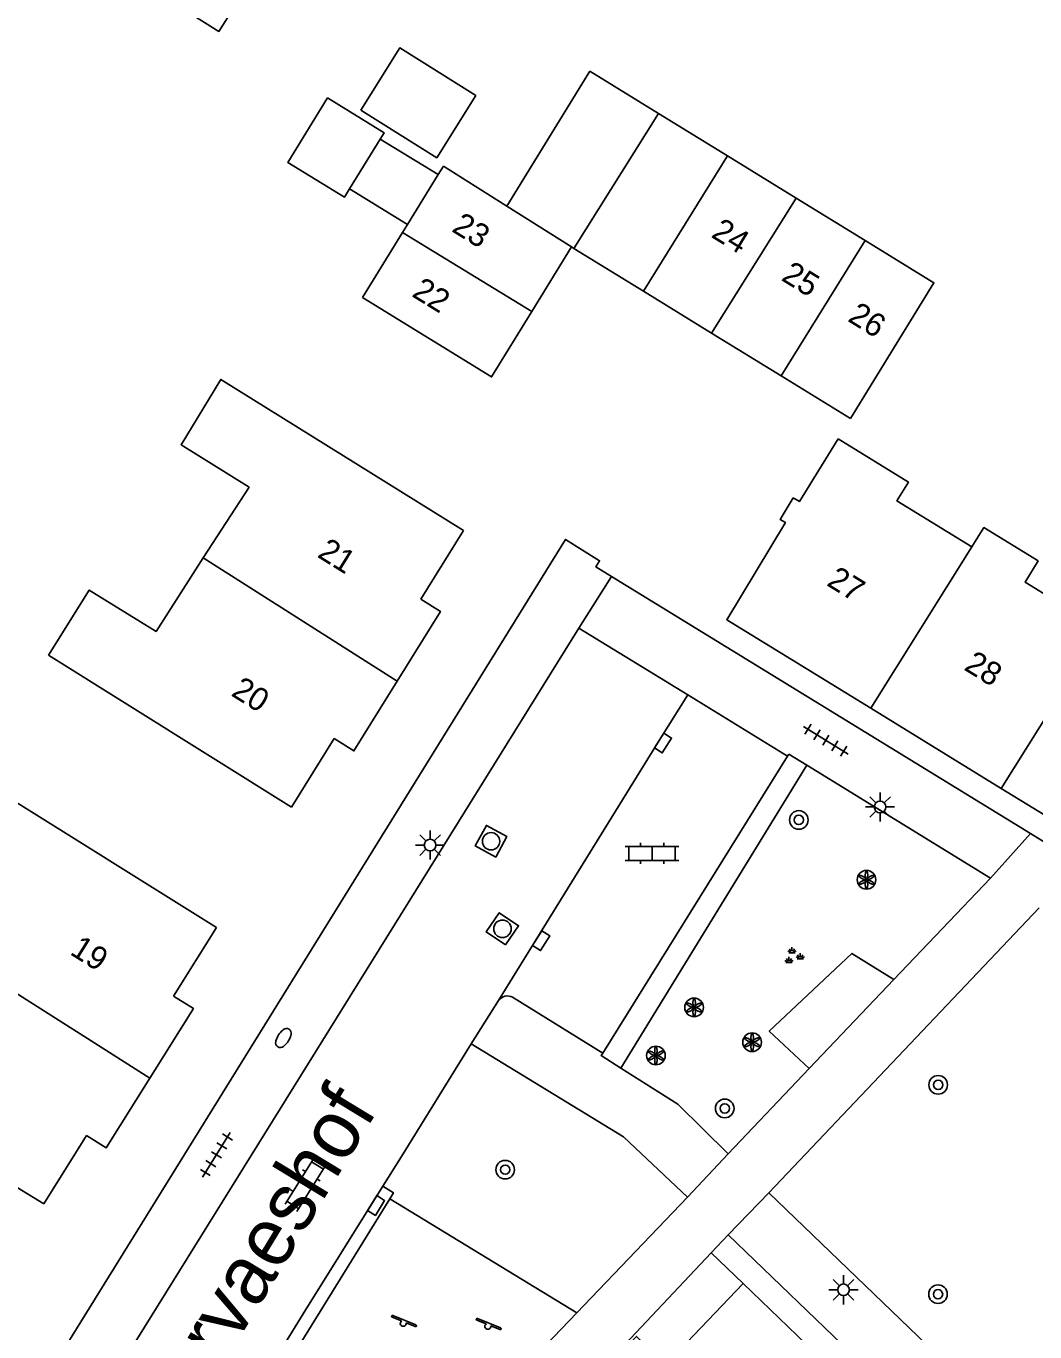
# Model space of a CAD drawing. Extents: x 128999 to 131010, y 395498 to 399007.
# Drawn here: x 130374.2 to 130417.5, y 398262.2 to 398318.3 of the extents above; entities that cross this region are included whole.
import ezdxf

# ---------------------------------------------------------------- set-up
doc = ezdxf.new("R2010")
doc.units = 0
for name, color, linetype in [('gg-anno-huisnummerreeks BGT', 7, 'Continuous'), ('gg-anno-openbare ruimte label', 7, 'Continuous'), ('gg-bbg-bijgebouw', 7, 'Continuous'), ('gg-bbg-gedigitaliseerde bebouwing', 7, 'Continuous'), ('gg-bbg-gedigitaliseerde bijgebouw', 7, 'Continuous'), ('gg-bbg-hoofdgebouw', 7, 'Continuous'), ('gg-bbg-luifel en loopbrug', 7, 'Continuous'), ('gg-bbg-tussenscheiding', 7, 'Continuous'), ('gg-knt-verharding', 7, 'Continuous'), ('gg-knt-verharding nz', 7, 'Continuous'), ('gt-grn-groengrens', 7, 'Continuous'), ('gt-grn-weggrens', 7, 'Continuous'), ('gt-symb-boom', 7, 'Continuous'), ('gt-symb-brandkraan', 7, 'Continuous'), ('gt-symb-groenvak', 7, 'Continuous'), ('gt-symb-klinker verharding', 7, 'Continuous'), ('gt-symb-kolk', 7, 'Continuous'), ('gt-symb-lichtmast', 7, 'Continuous'), ('gt-symb-rioolschacht', 7, 'Continuous'), ('gt-symb-solitaire heester', 7, 'Continuous'), ('gt-symb-speelvoorziening', 7, 'Continuous'), ('gt-symb-tegel verharding', 7, 'Continuous')]:
    doc.layers.add(name, color=color, linetype=linetype)

# ---------------------------------------------------------------- blocks, each defined once
blk = doc.blocks.new('gt0-LMAST')
at = {"layer": 'gt-symb-lichtmast'}
for p, q in [((-0.005, 0.246), (-0.005, 0.621)), ((-0.182, 0.173), (-0.447, 0.438)), ((0.172, 0.173), (0.437, 0.438)), ((-0.255, -0.004), (-0.63, -0.004)), ((-0.182, -0.181), (-0.447, -0.446)), ((-0.005, -0.254), (-0.005, -0.629)), ((0.437, -0.446), (0.172, -0.181)), ((0.245, -0.004), (0.62, -0.004))]:
    blk.add_line(p, q, dxfattribs=at)
blk.add_circle((-0.005, -0.004), 0.25, dxfattribs=at)
blk = doc.blocks.new('gt0-BOOM')
at = {"layer": 'gt-symb-boom'}
for radius in [0.4, 0.2]:
    blk.add_circle((0, 0), radius, dxfattribs=at)
blk = doc.blocks.new('gt0-KOLK')
at = {"layer": 'gt-symb-kolk'}
blk.add_lwpolyline([(0, 0), (0.375, 0), (0.375, 0.4), (-0.375, 0.4), (-0.375, 0), (0, 0)], dxfattribs=at)
blk = doc.blocks.new('gt0-TEG1')
at = {"layer": 'gt-symb-tegel verharding'}
for p, q in [((-1.125, 0), (1.125, 0)), ((-0.9, -0.25), (-0.9, 0.25)), ((-0.45, -0.25), (-0.45, 0.25)), ((0, -0.25), (0, 0.25)), ((0.45, -0.25), (0.45, 0.25)), ((0.9, -0.25), (0.9, 0.25))]:
    blk.add_line(p, q, dxfattribs=at)
blk = doc.blocks.new('gt0-SH')
at = {"layer": 'gt-symb-solitaire heester'}
blk.add_circle((0, 0), 0.4, dxfattribs=at)
for centre, start, end in [((-0.346, 0.2), 270, 30), ((-0.346, -0.2), 330, 90), ((0, 0.4), 210, 330), ((0.346, 0.2), 150, 270), ((0.346, -0.2), 90, 210), ((0, -0.4), 30, 150)]:
    blk.add_arc(centre, 0.4, start, end, dxfattribs=at)
blk = doc.blocks.new('gt0-GRVAK')
at = {"layer": 'gt-symb-groenvak'}
for p, q in [((-0.11, 0.189), (-0.228, 0.24)), ((-0.182, 0.153), (0.088, 0.153)), ((-0.091, 0.211), (-0.156, 0.322)), ((-0.047, 0.214), (-0.047, 0.393)), ((-0.004, 0.211), (0.061, 0.322)), ((0.015, 0.189), (0.133, 0.24)), ((0.262, -0.052), (0.197, 0.059)), ((0.305, -0.049), (0.305, 0.13)), ((0.349, -0.052), (0.414, 0.059)), ((-0.245, -0.228), (-0.363, -0.177)), ((-0.318, -0.264), (-0.047, -0.264)), ((-0.226, -0.206), (-0.291, -0.095)), ((-0.183, -0.203), (-0.183, -0.024)), ((-0.139, -0.206), (-0.074, -0.095)), ((-0.12, -0.228), (-0.002, -0.177)), ((0.243, -0.074), (0.125, -0.023)), ((0.17, -0.11), (0.441, -0.11)), ((0.368, -0.074), (0.486, -0.023))]:
    blk.add_line(p, q, dxfattribs=at)
blk = doc.blocks.new('gt0-RS')
at = {"layer": 'gt-symb-rioolschacht'}
blk.add_lwpolyline([(-0.5, -0.5), (0.5, -0.5), (0.5, 0.5), (-0.5, 0.5)], close=True, dxfattribs=at)
blk.add_circle((0, 0), 0.375, dxfattribs=at)
blk = doc.blocks.new('gt0-KL1')
at = {"layer": 'gt-symb-klinker verharding'}
for p, q in [((-1.15, 0.3), (1.15, 0.3)), ((-1, -0.3), (-1, 0.3)), ((-0.5, 0.3), (-0.5, 0.45)), ((0, -0.3), (0, 0.3)), ((0.5, 0.3), (0.5, 0.45)), ((1, -0.3), (1, 0.3)), ((-1.15, -0.3), (1.15, -0.3)), ((-0.5, -0.45), (-0.5, -0.3)), ((0.5, -0.45), (0.5, -0.3))]:
    blk.add_line(p, q, dxfattribs=at)
blk = doc.blocks.new('gt0-SV')
at = {"layer": 'gt-symb-speelvoorziening'}
for p, q in [((-0.477, 0.255), (-0.08, 0.096)), ((0.542, -0.076), (-0.449, 0.324)), ((0.125, 0.014), (0.515, -0.143))]:
    blk.add_line(p, q, dxfattribs=at)
for centre, radius, start, end in [((-0.466, 0.291), 0.0369, 63.6251, 252.6602), ((-0.002, -0.005), 0.128, 127.6866, 8.5986), ((0.531, -0.111), 0.0363, 243.5085, 72.5436)]:
    blk.add_arc(centre, radius, start, end, dxfattribs=at)
blk = doc.blocks.new('gt0-BR')
at = {"layer": 'gt-symb-brandkraan'}
for centre, radius, start, end in [((-0.244, 0), 0.206, 107.5669, 252.4331), ((0.599, -2.664), 3, 106.892, 107.5669), ((0, -0.691), 0.938, 73.108, 106.892), ((-0.599, -2.664), 3, 72.4331, 73.108), ((0.244, 0), 0.206, 287.567, 72.4331), ((0.599, 2.664), 3, 252.4331, 253.108), ((0, 0.691), 0.938, 253.108, 286.8921), ((-0.599, 2.664), 3, 286.8921, 287.567)]:
    blk.add_arc(centre, radius, start, end, dxfattribs=at)

msp = doc.modelspace()

# ---------------------------------------------------------------- linework, layer by layer
at = {"layer": 'gg-bbg-bijgebouw'}
for p, q in [((130397.636, 398308.822), (130395.935, 398306.054)), ((130397.738, 398308.759), (130397.636, 398308.822)), ((130400.73, 398306.922), (130397.738, 398308.759)), ((130403.662, 398305.12), (130400.73, 398306.922)), ((130406.643, 398303.286), (130403.662, 398305.12)), ((130409.623, 398301.454), (130406.643, 398303.286))]:
    msp.add_line(p, q, dxfattribs=at)
msp.add_lwpolyline([(130395.935, 398306.054), (130394.206, 398303.242), (130388.669, 398306.646)], dxfattribs=at)
at = {"layer": 'gg-bbg-gedigitaliseerde bebouwing'}
for points in [[(130381.824, 398295.462), (130383.793, 398298.498), (130380.869, 398300.327), (130382.576, 398303.131), (130393, 398296.64)], [(130409.094, 398300.582), (130412.117, 398298.724), (130411.62, 398297.915), (130414.839, 398295.936)], [(130414.839, 398295.936), (130415.357, 398296.764), (130417.687, 398295.332), (130417.128, 398294.423), (130420.388, 398292.419)], [(130375.182, 398291.283), (130376.928, 398294.079), (130379.795, 398292.304), (130381.824, 398295.462)], [(130371.142, 398278.449), (130369.04, 398275.141), (130366.238, 398276.873), (130364.515, 398274.121), (130374.97, 398267.71)]]:
    msp.add_lwpolyline(points, dxfattribs=at)
at = {"layer": 'gg-bbg-gedigitaliseerde bijgebouw'}
for p, q in [((130398.424, 398316.373), (130394.859, 398310.575)), ((130401.381, 398314.555), (130398.424, 398316.373)), ((130404.338, 398312.738), (130401.381, 398314.555)), ((130389.428, 398313.457), (130388.112, 398311.315)), ((130407.295, 398310.921), (130404.338, 398312.738)), ((130391.917, 398311.927), (130390.6, 398309.786)), ((130392.141, 398312.292), (130391.917, 398311.927)), ((130394.859, 398310.575), (130392.141, 398312.292)), ((130410.252, 398309.103), (130407.295, 398310.921)), ((130390.6, 398309.786), (130390.388, 398309.442)), ((130390.388, 398309.442), (130388.669, 398306.646))]:
    msp.add_line(p, q, dxfattribs=at)
for points in [[(130379.23, 398320.142), (130382.494, 398318.083), (130386.472, 398324.382), (130383.175, 398326.462)], [(130388.594, 398314.703), (130391.856, 398312.656), (130393.531, 398315.326), (130390.268, 398317.373), (130388.594, 398314.703)], [(130388.112, 398311.315), (130387.891, 398310.955), (130385.451, 398312.455), (130387.155, 398315.227)], [(130387.155, 398315.227), (130389.595, 398313.727), (130389.428, 398313.457)], [(130409.623, 398301.454), (130413.209, 398307.286), (130410.252, 398309.103)]]:
    msp.add_lwpolyline(points, dxfattribs=at)
at = {"layer": 'gg-bbg-hoofdgebouw'}
for p, q in [((130391.167, 398293.694), (130393, 398296.64)), ((130385.61, 398284.76), (130375.182, 398291.283)), ((130410.502, 398289.004), (130416.098, 398285.564)), ((130385.61, 398284.76), (130387.443, 398287.706)), ((130382.39, 398279.58), (130372.643, 398285.677)), ((130416.098, 398285.564), (130421.749, 398282.09)), ((130380.551, 398276.638), (130382.39, 398279.58)), ((130374.97, 398267.71), (130376.809, 398270.652)), ((130410.075, 398259.43), (130405.02, 398264.29))]:
    msp.add_line(p, q, dxfattribs=at)
for points in [[(130409.094, 398300.582), (130407.429, 398297.884), (130407.16, 398298.05)], [(130407.16, 398298.05), (130406.6, 398297.12), (130406.83, 398296.98), (130404.31, 398292.81), (130410.502, 398289.004)], [(130391.167, 398293.694), (130392.012, 398293.166), (130390.154, 398290.171)], [(130390.154, 398290.171), (130388.295, 398287.175), (130387.443, 398287.706)], [(130380.551, 398276.638), (130381.402, 398276.106), (130379.529, 398273.116)], [(130379.529, 398273.116), (130377.655, 398270.125), (130376.809, 398270.652)], [(130403.715, 398252.881), (130397.45, 398258.899), (130400.431, 398262.019), (130401.698, 398260.81), (130405.02, 398264.29)]]:
    msp.add_lwpolyline(points, dxfattribs=at)
at = {"layer": 'gg-bbg-luifel en loopbrug'}
for p, q in [((130389.428, 398313.457), (130391.917, 398311.927)), ((130388.112, 398311.315), (130390.6, 398309.786))]:
    msp.add_line(p, q, dxfattribs=at)
at = {"layer": 'gg-bbg-tussenscheiding'}
for p, q in [((130401.381, 398314.555), (130397.738, 398308.759)), ((130400.73, 398306.922), (130404.338, 398312.738)), ((130407.295, 398310.921), (130403.662, 398305.12)), ((130394.859, 398310.575), (130397.636, 398308.822)), ((130390.388, 398309.442), (130395.935, 398306.054)), ((130406.643, 398303.286), (130410.252, 398309.103)), ((130414.839, 398295.936), (130410.502, 398289.004)), ((130381.824, 398295.462), (130390.154, 398290.171)), ((130416.098, 398285.564), (130420.388, 398292.419)), ((130371.142, 398278.449), (130379.529, 398273.116))]:
    msp.add_line(p, q, dxfattribs=at)
at = {"layer": 'gg-knt-verharding'}
for p, q in [((130399.36, 398294.669), (130417.362, 398283.618)), ((130397.958, 398292.446), (130367.64, 398243.665)), ((130402.642, 398289.575), (130397.958, 398292.446)), ((130406.921, 398286.944), (130402.642, 398289.575)), ((130398.986, 398274.191), (130406.921, 398286.944)), ((130406.921, 398286.944), (130406.978, 398287.037)), ((130406.978, 398287.037), (130407.745, 398286.565)), ((130407.745, 398286.565), (130415.64, 398281.71)), ((130417.362, 398283.618), (130419.506, 398282.302)), ((130415.64, 398281.71), (130411.492, 398277.352)), ((130406.12, 398268.19), (130417.73, 398280.43)), ((130411.492, 398277.352), (130407.856, 398273.532)), ((130395.112, 398276.59), (130398.986, 398274.191)), ((130393.329, 398274.592), (130394.506, 398276.449)), ((130390.334, 398269.753), (130393.329, 398274.592)), ((130402.21, 398272), (130399.767, 398273.549)), ((130407.856, 398273.532), (130404.37, 398269.87)), ((130404.37, 398269.87), (130402.21, 398272)), ((130389.537, 398268.475), (130390.334, 398269.753)), ((130386.233, 398263.174), (130389.537, 398268.475)), ((130406.12, 398268.19), (130418.718, 398256.072)), ((130389.834, 398267.936), (130397.864, 398263.039)), ((130402.62, 398268), (130397.864, 398263.039)), ((130404.367, 398266.382), (130403.642, 398265.613)), ((130435.477, 398236.513), (130404.367, 398266.382)), ((130403.642, 398265.613), (130397.38, 398258.965)), ((130383.851, 398259.337), (130386.233, 398263.174)), ((130397.864, 398263.039), (130387.558, 398252.289))]:
    msp.add_line(p, q, dxfattribs=at)
for points in [[(130366.459, 398246.35), (130397.38, 398296.26), (130398.85, 398295.34), (130398.69, 398295.08), (130399.36, 398294.669)], [(130393.329, 398274.592), (130399.881, 398270.594), (130402.62, 398268)], [(130399.767, 398273.549), (130398.923, 398274.085), (130398.986, 398274.191)], [(130389.834, 398267.936), (130384.337, 398259.035), (130383.851, 398259.337)]]:
    msp.add_lwpolyline(points, dxfattribs=at)
msp.add_arc((130394.889, 398276.176), 0.47, 61.67, 144.5263, dxfattribs=at)
at = {"layer": 'gg-knt-verharding nz'}
msp.add_lwpolyline([(130402.642, 398289.575), (130401.405, 398287.617), (130394.506, 398276.449)], dxfattribs=at)
at = {"layer": 'gt-grn-groengrens'}
msp.add_line((130407.745, 398286.565), (130399.767, 398273.549), dxfattribs=at)
for points in [[(130411.492, 398277.352), (130409.685, 398278.473), (130406.139, 398275.133), (130407.856, 398273.532)], [(130389.834, 398267.936), (130389.992, 398268.191), (130389.537, 398268.475)]]:
    msp.add_lwpolyline(points, dxfattribs=at)
at = {"layer": 'gt-grn-weggrens'}
for p, q in [((130399.36, 398294.669), (130397.958, 398292.446)), ((130415.64, 398281.71), (130417.362, 398283.618)), ((130402.62, 398268), (130404.37, 398269.87)), ((130404.367, 398266.382), (130406.12, 398268.19)), ((130405.02, 398264.29), (130403.642, 398265.613))]:
    msp.add_line(p, q, dxfattribs=at)

# ---------------------------------------------------------------- block references
at = {"layer": 'gt-symb-boom'}
for p in [(130407.405, 398284.207), (130413.393, 398272.828), (130404.223, 398271.815), (130394.794, 398269.184), (130413.385, 398263.835)]:
    msp.add_blockref('gt0-BOOM', p, dxfattribs=at)
at = {"layer": 'gt-symb-brandkraan', "rotation": -122.26035320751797}
msp.add_blockref('gt0-BR', (130385.269, 398274.84), dxfattribs=at)
at = {"layer": 'gt-symb-groenvak', "rotation": 0.7448031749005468}
msp.add_blockref('gt0-GRVAK', (130407.16, 398278.35), dxfattribs=at)
at = {"layer": 'gt-symb-klinker verharding'}
msp.add_blockref('gt0-KL1', (130401.101, 398282.768), dxfattribs=at)
at = {"layer": 'gt-symb-klinker verharding', "rotation": -121.92645508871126}
msp.add_blockref('gt0-KL1', (130386.201, 398268.516), dxfattribs=at)
at = {"layer": 'gt-symb-kolk'}
for p, rotation in [((130401.405, 398287.617), -122.29094835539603), ((130396.169, 398279.127), -121.67131852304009), ((130389.077, 398267.752), -121.87781647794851)]:
    msp.add_blockref('gt0-KOLK', p, dxfattribs=dict(at, rotation=rotation))
at = {"layer": 'gt-symb-lichtmast'}
for p in [(130410.901, 398284.768), (130391.572, 398283.131), (130409.332, 398264.028)]:
    msp.add_blockref('gt0-LMAST', p, dxfattribs=at)
at = {"layer": 'gt-symb-rioolschacht'}
for p, rotation in [((130394.188, 398283.292), 61.38496837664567), ((130394.676, 398279.53), 56.007960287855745)]:
    msp.add_blockref('gt0-RS', p, dxfattribs=dict(at, rotation=rotation))
at = {"layer": 'gt-symb-solitaire heester'}
for p in [(130410.315, 398281.638), (130402.908, 398276.154), (130405.4, 398274.658), (130401.269, 398274.089)]:
    msp.add_blockref('gt0-SH', p, dxfattribs=at)
at = {"layer": 'gt-symb-speelvoorziening'}
for p in [(130390.417, 398262.589), (130394.053, 398262.461)]:
    msp.add_blockref('gt0-SV', p, dxfattribs=at)
at = {"layer": 'gt-symb-tegel verharding'}
for p, rotation in [((130408.568, 398287.63), -31.720060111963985), ((130382.39, 398269.824), 58.20108717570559)]:
    msp.add_blockref('gt0-TEG1', p, dxfattribs=dict(at, rotation=rotation))

# ---------------------------------------------------------------- texts
at = {"layer": 'gg-anno-huisnummerreeks BGT'}
for s, rotation, p in [('23', 328.4, (130392.454, 398309.513)), ('24', 328.4, (130403.597, 398309.267)), ('25', 328.4, (130406.608, 398307.415)), ('22', 328.4, (130390.739, 398306.724)), ('26', 328.4, (130409.464, 398305.66)), ('21', 328.1, (130386.682, 398295.527)), ('27', 328.4, (130408.558, 398294.307)), ('28', 328.4, (130414.456, 398290.682)), ('20', 328.1, (130382.978, 398289.572)), ('19', 328, (130376.055, 398278.458))]:
    msp.add_text(s, height=1, rotation=rotation, dxfattribs=at).set_placement(p)
at = {"layer": 'gg-anno-openbare ruimte label'}
msp.add_text('Anke Servaeshof', height=2.5, rotation=58.7, dxfattribs=at).set_placement((130376.106, 398249.977))

doc.saveas('drawing.dxf')
